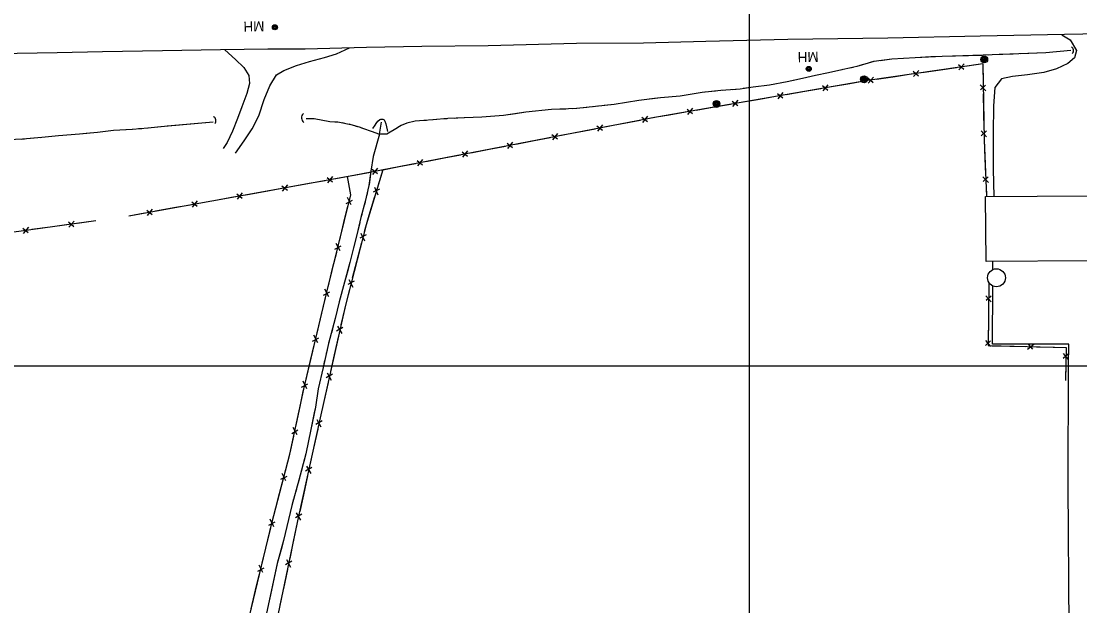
# Model space of a CAD drawing. Extents: x 353423 to 364002, y 127000 to 201942.
# Drawn here: x 361065 to 361697, y 158357 to 158706 of the extents above; entities that cross this region are included whole.
import ezdxf

# ---------------------------------------------------------------- set-up
doc = ezdxf.new("R2010")
doc.units = 0
for name, color, linetype in [('E_DTM_SlopeBottom', 7, 'Continuous'), ('E_DTM_SlopeTop', 7, 'Continuous'), ('E_LAND_BrushLine', 7, 'Continuous'), ('E_LAND_TreeLine', 7, 'Continuous'), ('E_MISCPROP', 7, 'Continuous'), ('E_STRUCT_WingWall', 7, 'Continuous'), ('E_UTL_ETransformer', 7, 'Continuous'), ('E_WTR_FlowLine', 7, 'Continuous')]:
    doc.layers.add(name, color=color, linetype=linetype)

msp = doc.modelspace()

# ---------------------------------------------------------------- linework, layer by layer
at = {"layer": 'E_DTM_SlopeBottom'}
for p, q in [((361598.02, 158672.63), (361601.17, 158676.3)), ((361624.8, 158679.76), (361627.96, 158677.08)), ((361625.09, 158676.59), (361628.24, 158680.26)), ((361570.66, 158671.84), (361573.82, 158669.15)), ((361570.95, 158668.67), (361574.1, 158672.34)), ((361597.73, 158675.8), (361600.89, 158673.11)), ((361543.66, 158667.18), (361546.9, 158664.58)), ((361544.04, 158664.02), (361547.09, 158667.77)), ((361637.83, 158667.6), (361641.08, 158664.01)), ((361641.01, 158667.49), (361637.95, 158664.69)), ((361489.74, 158657.86), (361492.98, 158655.26)), ((361490.12, 158654.7), (361493.18, 158658.46)), ((361516.7, 158662.52), (361519.94, 158659.92)), ((361517.08, 158659.36), (361520.13, 158663.11)), ((361462.79, 158653.2), (361466.02, 158650.6)), ((361463.16, 158650.04), (361466.22, 158653.8)), ((361435.83, 158648.38), (361439.11, 158645.84)), ((361436.27, 158645.23), (361439.25, 158649.04)), ((361382.54, 158634.87), (361385.52, 158638.68)), ((361408.97, 158643.2), (361412.25, 158640.66)), ((361409.4, 158640.05), (361412.39, 158643.86)), ((361638.35, 158640.24), (361641.6, 158636.66)), ((361641.54, 158640.14), (361638.48, 158637.33)), ((361355.24, 158632.84), (361358.53, 158630.3)), ((361355.68, 158629.69), (361358.66, 158633.5)), ((361382.1, 158638.02), (361385.39, 158635.48)), ((361328.38, 158627.66), (361331.66, 158625.13)), ((361328.81, 158624.51), (361331.8, 158628.32)), ((361301.51, 158622.49), (361304.8, 158619.95)), ((361301.95, 158619.33), (361304.93, 158623.14)), ((361248.17, 158609.17), (361251.2, 158612.95)), ((361274.65, 158617.31), (361277.93, 158614.77)), ((361275.09, 158614.15), (361278.07, 158617.97)), ((361639.36, 158612.87), (361642.69, 158609.35)), ((361642.55, 158612.83), (361639.55, 158609.96)), ((361220.84, 158607.49), (361224.1, 158604.91)), ((361221.24, 158604.33), (361224.27, 158608.11)), ((361247.77, 158612.33), (361251.02, 158609.75)), ((361276.02, 158606.65), (361278.09, 158602.05)), ((361193.92, 158602.65), (361197.17, 158600.07)), ((361194.31, 158599.49), (361197.34, 158603.27)), ((361262.26, 158596.01), (361259.98, 158600.44)), ((361279.15, 158605.52), (361275.21, 158603.73)), ((361166.99, 158597.81), (361170.24, 158595.23)), ((361167.39, 158594.65), (361170.42, 158598.43)), ((361259.12, 158596.96), (361262.91, 158598.94)), ((361140.06, 158592.97), (361143.32, 158590.39)), ((361140.46, 158589.81), (361143.49, 158593.59)), ((361066.16, 158582.23), (361069.31, 158579.51)), ((361066.42, 158579.05), (361069.62, 158582.71)), ((361093.32, 158585.93), (361096.46, 158583.21)), ((361093.58, 158582.75), (361096.77, 158586.4)), ((361271.12, 158578.21), (361267.26, 158576.24)), ((361267.95, 158579.2), (361270.22, 158574.69)), ((361252.37, 158569.57), (361256.17, 158571.55)), ((361255.52, 158568.62), (361253.23, 158573.06)), ((361263.99, 158550.57), (361260.13, 158548.61)), ((361260.83, 158551.57), (361263.09, 158547.05)), ((361245.63, 158542.18), (361249.42, 158544.16)), ((361248.77, 158541.23), (361246.49, 158545.67)), ((361641.27, 158541.75), (361644.32, 158538.14)), ((361644.37, 158541.54), (361641.3, 158538.91)), ((361242.27, 158513.8), (361239.95, 158518.22)), ((361257.29, 158522.89), (361253.49, 158520.8)), ((361254.09, 158523.78), (361256.5, 158519.34)), ((361239.12, 158514.73), (361242.89, 158516.74)), ((361640.88, 158515.08), (361643.92, 158511.48)), ((361643.97, 158514.87), (361640.9, 158512.24)), ((361666.15, 158509.88), (361669.78, 158512.9)), ((361666.38, 158512.98), (361668.99, 158509.88)), ((361687.39, 158507.33), (361690.41, 158503.71)), ((361690.48, 158507.11), (361687.39, 158504.49)), ((361251.09, 158495.03), (361247.3, 158492.94)), ((361247.89, 158495.92), (361250.3, 158491.48)), ((361232.6, 158487.28), (361236.38, 158489.3)), ((361235.75, 158486.36), (361233.43, 158490.78)), ((361241.7, 158468.05), (361244.12, 158463.62)), ((361226.69, 158459.67), (361230.42, 158461.77)), ((361229.86, 158458.82), (361227.44, 158463.18)), ((361244.9, 158467.17), (361241.11, 158465.07)), ((361223.23, 158431.32), (361221.01, 158435.8)), ((361238.77, 158439.3), (361234.98, 158437.2)), ((361235.57, 158440.18), (361237.99, 158435.75)), ((361220.1, 158432.32), (361223.92, 158434.25)), ((361232.64, 158411.43), (361228.85, 158409.33)), ((361229.42, 158412.3), (361231.88, 158407.89)), ((361212.97, 158405), (361216.76, 158407)), ((361216.08, 158404.04), (361213.86, 158408.51)), ((361206.35, 158377.59), (361210.13, 158379.58)), ((361209.49, 158376.65), (361207.19, 158381.08)), ((361226.73, 158383.52), (361222.96, 158381.39)), ((361223.52, 158384.38), (361225.98, 158379.96))]:
    msp.add_line(p, q, dxfattribs=at)
for points in [[(361129.41, 158589.56), (361263.76, 158613.71), (361444.42, 158648.54), (361570.7, 158670.36), (361639.29, 158680.39), (361640.17, 158634.78), (361641.57, 158601)], [(361603.04, 158675.09), (361614.04, 158676.7)], [(361614.04, 158676.7), (361623.72, 158678.11)], [(361630.11, 158679.05), (361639.29, 158680.39), (361639.32, 158678.55)], [(361639.32, 158678.55), (361639.51, 158668.77)], [(361559.95, 158668.5), (361569.58, 158670.16)], [(361575.97, 158671.13), (361586.97, 158672.74)], [(361586.97, 158672.74), (361596.65, 158674.15)], [(361522.04, 158661.95), (361532.99, 158663.84)], [(361532.99, 158663.84), (361542.62, 158665.51)], [(361548.99, 158666.61), (361559.95, 158668.5)], [(361495.08, 158657.29), (361506.03, 158659.18)], [(361506.03, 158659.18), (361515.67, 158660.85)], [(361639.64, 158662.31), (361639.85, 158651.19)], [(361452.11, 158649.86), (361461.75, 158651.53)], [(361468.12, 158652.63), (361479.07, 158654.52)], [(361479.07, 158654.52), (361488.71, 158656.19)], [(361639.85, 158651.19), (361640.04, 158641.42)], [(361275.14, 158641.69), (361276.52, 158643.68), (361277.13, 158644.59), (361278.15, 158645.91), (361279.23, 158646.92), (361279.93, 158647.27), (361281.12, 158647.27), (361281.79, 158646.84), (361282.34, 158646.03), (361282.92, 158644.44), (361283.35, 158642.52), (361283.71, 158640.74), (361283.88, 158639.88)], [(361414.31, 158642.73), (361425.22, 158644.83)], [(361425.22, 158644.83), (361434.83, 158646.69)], [(361441.17, 158647.91), (361444.42, 158648.54), (361452.11, 158649.86)], [(361387.45, 158637.55), (361398.36, 158639.66)], [(361398.36, 158639.66), (361407.96, 158641.51)], [(361360.58, 158632.37), (361371.5, 158634.48)], [(361371.5, 158634.48), (361381.1, 158636.33)], [(361640.16, 158634.96), (361640.17, 158634.78), (361640.62, 158623.85)], [(361317.77, 158624.12), (361327.37, 158625.97)], [(361333.72, 158627.19), (361344.64, 158629.3)], [(361344.64, 158629.3), (361354.24, 158631.15)], [(361290.91, 158618.94), (361300.51, 158620.79)], [(361306.86, 158622.02), (361317.77, 158624.12)], [(361640.62, 158623.85), (361641.02, 158614.08)], [(361187.65, 158088.3), (361183.65, 158101.51), (361179.36, 158133.86), (361175.48, 158226.36), (361180.73, 158265.8), (361196.4, 158329.97), (361214.81, 158406.16), (361225.62, 158447.37), (361233.9, 158486.18), (361247.26, 158542.47), (361261.96, 158602.13), (361259.9, 158613.01)], [(361281.03, 158617.04), (361271.08, 158584.21), (361258.49, 158535.39), (361243.72, 158468.94), (361230.8, 158410.24), (361221.38, 158365.63), (361211.54, 158318.9), (361201.27, 158273.64), (361197.07, 158247.31), (361195.1, 158222.49), (361193.36, 158197.19), (361193.92, 158173.88), (361195.58, 158146.11), (361199.83, 158122.47), (361203.74, 158103.51), (361209.11, 158086.16)], [(361253.1, 158611.79), (361263.76, 158613.71), (361264.05, 158613.76)], [(361261.87, 158601.76), (361261.96, 158602.13), (361259.9, 158613.01)], [(361264.05, 158613.76), (361273.65, 158615.61)], [(361281.03, 158617.04), (361278.07, 158607.27)], [(361279.99, 158616.84), (361290.91, 158618.94)], [(361226.18, 158606.95), (361237.12, 158608.92)], [(361237.12, 158608.92), (361246.74, 158610.65)], [(361641.29, 158607.62), (361641.57, 158601)], [(361183.27, 158599.24), (361192.89, 158600.97)], [(361199.25, 158602.11), (361210.19, 158604.08)], [(361210.19, 158604.08), (361219.82, 158605.81)], [(361276.11, 158600.82), (361272.75, 158589.72)], [(361145.4, 158592.43), (361156.34, 158594.4)], [(361156.34, 158594.4), (361165.97, 158596.13)], [(361172.33, 158597.27), (361183.27, 158599.24)], [(361257.86, 158585.5), (361260.27, 158595.29)], [(361129.41, 158589.56), (361139.04, 158591.29)], [(361272.75, 158589.72), (361271.08, 158584.21), (361269.98, 158579.91)], [(360892.67, 158555.4), (361027.48, 158575.48), (361109.67, 158586.67)], [(361071.48, 158581.47), (361082.51, 158582.97)], [(361082.51, 158582.97), (361092.22, 158584.29)], [(361098.63, 158585.17), (361109.67, 158586.67)], [(361255.12, 158574.37), (361257.86, 158585.5)], [(361268.29, 158573.38), (361265.4, 158562.15)], [(361251.11, 158558.11), (361253.53, 158567.9)], [(361248.37, 158546.98), (361251.11, 158558.11)], [(361265.4, 158562.15), (361262.85, 158552.27)], [(361643.05, 158549.63), (361642.5, 158512.08), (361689.13, 158511.02), (361688.72, 158491.27)], [(361643.05, 158549.63), (361642.95, 158542.83)], [(361261.16, 158545.74), (361258.49, 158535.39), (361258.3, 158534.51)], [(361244.47, 158530.7), (361246.8, 158540.51)], [(361241.82, 158519.55), (361244.47, 158530.7)], [(361258.3, 158534.51), (361256.08, 158524.55)], [(361642.86, 158536.53), (361642.7, 158525.7)], [(361642.7, 158525.7), (361642.56, 158516.17)], [(361254.62, 158517.97), (361252.1, 158506.65)], [(361237.96, 158503.26), (361240.28, 158513.06)], [(361644.71, 158512.03), (361655.55, 158511.79)], [(361655.55, 158511.79), (361665.08, 158511.57)], [(361252.1, 158506.65), (361249.89, 158496.69)], [(361671.38, 158511.43), (361682.21, 158511.18)], [(361682.21, 158511.18), (361689.13, 158511.02), (361689.07, 158508.41)], [(361235.31, 158492.1), (361237.96, 158503.26)], [(361688.94, 158502.11), (361688.72, 158491.27)], [(361248.42, 158490.11), (361245.91, 158478.79)], [(361231.68, 158475.76), (361233.78, 158485.62)], [(361229.28, 158464.55), (361231.68, 158475.76)], [(361245.91, 158478.79), (361243.72, 158468.94), (361243.7, 158468.83)], [(361242.25, 158462.25), (361239.75, 158450.92)], [(361225.79, 158448.18), (361227.89, 158458.03)], [(361239.75, 158450.92), (361237.56, 158440.96)], [(361222.92, 158437.08), (361225.62, 158447.37), (361225.79, 158448.18)], [(361218.67, 158420.88), (361221.23, 158430.63)], [(361236.11, 158434.38), (361233.62, 158423.05)], [(361215.77, 158409.8), (361218.67, 158420.88)], [(361233.62, 158423.05), (361231.43, 158413.09)], [(361230.01, 158406.5), (361227.61, 158395.15)], [(361211.76, 158393.54), (361214.13, 158403.34)], [(361209.07, 158382.4), (361211.76, 158393.54)], [(361227.61, 158395.15), (361225.51, 158385.17)], [(361205.14, 158366.12), (361207.51, 158375.92)], [(361224.11, 158378.57), (361221.72, 158367.23)], [(361221.72, 158367.23), (361221.38, 158365.63), (361219.61, 158357.24)], [(361202.44, 158354.98), (361205.14, 158366.12)]]:
    msp.add_lwpolyline(points, dxfattribs=at)
for centre, radius, start, end in [((361691.1, 158688.17), 2.47, 314.66939, 60.90895), ((361178.8, 158646.31), 2.64, 317.3155, 63.55506), ((361235.79, 158647.98), 3.29, 129.03313, 235.27269)]:
    msp.add_arc(centre, radius, start, end, dxfattribs=at)
at = {"layer": 'E_DTM_SlopeTop'}
msp.add_lwpolyline([(362024.71, 158703.92), (361965.61, 158702.98), (361908.59, 158701.73), (361842.52, 158700.49), (361788.15, 158699.6), (361742.96, 158698.66), (361688.07, 158697.61), (361637.87, 158696.77), (361582.67, 158695.6), (361522.9, 158694.68), (361473.89, 158693.57), (361436.84, 158692.5), (361396.7, 158692.25), (361344.07, 158691.02), (361304.41, 158690.56), (361271.24, 158689.96), (361234.64, 158689.04), (361212.33, 158688.93), (361184.19, 158688.56), (361149.55, 158687.94), (361113.58, 158687.46), (361086.69, 158686.83), (361050.53, 158686.17)], dxfattribs=at)
at = {"layer": 'E_LAND_BrushLine'}
for centre, radius in [((361640.25, 158682.82), 2.02), ((361640.23, 158682.82), 1.52), ((361640.27, 158682.82), 1.01), ((361640.27, 158682.82), 0.502), ((361568.43, 158670.97), 2.02), ((361568.41, 158670.97), 1.52), ((361568.45, 158670.97), 1.01), ((361568.44, 158670.97), 0.502), ((361480.32, 158656.26), 2.02), ((361480.3, 158656.26), 1.52), ((361480.34, 158656.26), 1.01), ((361480.34, 158656.26), 0.502)]:
    msp.add_circle(centre, radius, dxfattribs=at)
at = {"layer": 'E_LAND_TreeLine'}
for p, q in [((361500, 157500), (361500, 160500)), ((358500, 158500), (362500, 158500)), ((358500, 158500), (362500, 158500)), ((361500, 156000), (361500, 158500))]:
    msp.add_line(p, q, dxfattribs=at)
at = {"layer": 'E_MISCPROP'}
for points in [[(361686.47, 158697.58), (361691.58, 158694.61), (361695.37, 158688.24), (361694.04, 158683.71), (361690.11, 158680.32), (361683.32, 158677.23), (361675.83, 158674.99), (361666.14, 158673.6), (361657.16, 158672.74), (361650.53, 158671.29), (361646.53, 158666.08), (361645.71, 158655.22), (361645.61, 158638.92), (361645.63, 158617.39), (361645.91, 158601.03)], [(361193.06, 158626.91), (361198.24, 158634.26), (361203.02, 158641.45), (361207.09, 158649.25), (361210.22, 158659), (361213.69, 158667.16), (361217.57, 158673.61), (361221.91, 158676.3), (361229.61, 158679.2), (361237.38, 158681.59), (361246.22, 158684), (361253.39, 158686.22), (361261.27, 158689.71)], [(361186.74, 158688.59), (361193.14, 158682.8), (361198.12, 158678.03), (361201.1, 158673.28), (361201.43, 158668.53), (361199.91, 158662.59), (361196.86, 158654.55), (361194.35, 158647.68), (361191.29, 158640.07), (361188.08, 158633.35), (361185.67, 158629.75)], [(361645.28, 158557.41), (361645.41, 158562.28)], [(361690.96, 158343.36), (361690.27, 158428.82), (361690.48, 158499.94), (361690.67, 158513), (361645.21, 158512.96), (361645.35, 158547.68)]]:
    msp.add_lwpolyline(points, dxfattribs=at)
at = {"layer": 'E_STRUCT_WingWall'}
for points in [[(361691.97, 158688.14), (361676.98, 158686.86), (361639.6, 158685.29), (361615.05, 158684.58), (361599.04, 158683.88), (361585.1, 158682.93), (361574.33, 158681.59), (361564.12, 158678.55), (361555.12, 158676.62), (361547.2, 158674.84), (361539.53, 158673.23), (361531.67, 158671.4), (361522.51, 158669.48), (361512.03, 158667.54), (361502.33, 158666.26), (361494.39, 158665.15), (361491.61, 158664.81), (361482.88, 158664.24), (361471.77, 158663.11), (361458.56, 158660.85), (361446.8, 158659.88), (361433.95, 158658.23), (361419.27, 158655.99), (361396.93, 158653.47), (361381.9, 158652.9), (361366.48, 158651.46), (361353.22, 158649.3), (361340.24, 158648.36), (361329.67, 158647.93), (361319.82, 158647.5), (361310.87, 158646.7), (361305.61, 158646.37), (361300.37, 158645.9), (361295.45, 158644.71), (361292.02, 158643.4), (361290.04, 158642.21), (361289.83, 158642.02), (361283.57, 158638.28), (361279.13, 158638.16)], [(361608.41, 158684.29), (361599.04, 158683.88), (361585.1, 158682.93), (361578.17, 158682.07)], [(361638.71, 158685.26), (361615.05, 158684.58), (361608.41, 158684.29)], [(361644.98, 158685.52), (361642.89, 158685.43)], [(361651.25, 158685.78), (361649.16, 158685.69)], [(361657.53, 158686.04), (361655.43, 158685.96)], [(361691.97, 158688.14), (361676.98, 158686.86), (361661.71, 158686.22)], [(361555.85, 158676.77), (361555.12, 158676.62), (361547.2, 158674.84), (361539.53, 158673.23), (361531.67, 158671.4), (361526.23, 158670.26)], [(361561.98, 158678.09), (361559.94, 158677.65)], [(361568.03, 158679.72), (361566.03, 158679.12)], [(361574.03, 158681.51), (361572.03, 158680.91)], [(361526.23, 158670.26), (361522.51, 158669.48), (361512.03, 158667.54), (361502.33, 158666.26), (361496.33, 158665.42)], [(361479.67, 158663.91), (361477.59, 158663.7)], [(361485.92, 158664.44), (361483.83, 158664.3)], [(361492.18, 158664.88), (361491.61, 158664.81), (361490.1, 158664.71)], [(361443.37, 158659.44), (361433.95, 158658.23), (361419.27, 158655.99), (361413.33, 158655.32)], [(361473.42, 158663.28), (361471.77, 158663.11), (361458.56, 158660.85), (361446.8, 158659.88), (361443.37, 158659.44)], [(361390.42, 158653.22), (361381.9, 158652.9), (361366.48, 158651.46), (361360.24, 158650.44)], [(361396.69, 158653.46), (361394.6, 158653.38)], [(361402.93, 158654.14), (361400.85, 158653.91)], [(361409.17, 158654.85), (361407.09, 158654.61)], [(361053.37, 158634.76), (361065.84, 158635.37), (361077.43, 158636.39), (361087.42, 158637.52), (361100.01, 158638.5), (361110.68, 158639.45), (361120.22, 158640.58), (361131.54, 158641.32), (361140.84, 158641.95), (361150.69, 158643.02), (361179.7, 158645.55)], [(361152.24, 158643.15), (361179.7, 158645.55)], [(361235.34, 158647.67), (361239.99, 158647.59), (361249.46, 158645.83), (361255.24, 158645.46), (361261.93, 158644.09), (361266.87, 158642.54), (361269.54, 158641.59), (361274.16, 158640.02), (361279.13, 158638.16), (361280.36, 158645.49)], [(361235.34, 158647.67), (361239.99, 158647.59), (361249.46, 158645.83), (361254.27, 158645.52)], [(361256.86, 158645.12), (361258.15, 158644.86)], [(361268.25, 158642.05), (361269.54, 158641.59), (361274.16, 158640.02), (361279.13, 158638.16), (361280.36, 158645.49)], [(361307.09, 158646.46), (361305.61, 158646.37), (361300.37, 158645.9), (361295.45, 158644.71), (361292.02, 158643.4), (361290.04, 158642.21), (361289.83, 158642.02), (361283.57, 158638.28), (361279.13, 158638.16)], [(361313.34, 158646.92), (361311.26, 158646.73)], [(361319.59, 158647.48), (361317.51, 158647.29)], [(361325.86, 158647.76), (361323.77, 158647.67)], [(361360.24, 158650.44), (361353.22, 158649.3), (361340.24, 158648.36), (361330.04, 158647.94)], [(361076.51, 158636.31), (361077.43, 158636.39), (361087.42, 158637.52), (361100.01, 158638.5), (361103.96, 158638.85)], [(361103.96, 158638.85), (361110.68, 158639.45), (361120.22, 158640.58), (361131.41, 158641.31)], [(361135.2, 158641.57), (361137.1, 158641.69)], [(361140.9, 158641.95), (361142.79, 158642.16)], [(361146.57, 158642.57), (361148.46, 158642.77)], [(361279.13, 158638.16), (361275.39, 158624.94), (361273.97, 158616.07), (361272.81, 158607.64), (361270.57, 158598.16), (361268, 158588.61), (361265.62, 158578.09), (361263.48, 158570.34), (361261.28, 158561.59), (361258.25, 158549.97), (361255.1, 158538.11), (361252.71, 158528.31), (361248.68, 158513.36), (361245.41, 158499.11), (361242.43, 158486.21), (361240.81, 158475.37), (361238.08, 158462.06), (361235.06, 158447.57), (361230.98, 158431.72), (361226.77, 158416.71), (361221.74, 158395.74), (361218.05, 158382.05), (361211.58, 158352.44), (361201.51, 158307.74)], [(361260.73, 158644.34), (361261.93, 158644.09), (361262.02, 158644.06)], [(361264.54, 158643.27), (361265.8, 158642.88)], [(361279.13, 158638.16), (361275.39, 158624.94), (361273.97, 158616.07), (361272.87, 158608.1)], [(361065.15, 158635.34), (361065.84, 158635.37), (361067.05, 158635.48)], [(361070.83, 158635.81), (361072.73, 158635.98)], [(361271.94, 158603.96), (361271.45, 158601.89)], [(361270.46, 158597.76), (361269.91, 158595.71)], [(361268.81, 158591.61), (361268.26, 158589.56)], [(361267.28, 158585.43), (361265.62, 158578.09), (361263.48, 158570.34), (361261.28, 158561.59), (361259.71, 158555.6)], [(361259.71, 158555.6), (361258.25, 158549.97), (361255.1, 158538.11), (361252.71, 158528.31), (361252.03, 158525.8)], [(361250.93, 158521.7), (361250.38, 158519.65)], [(361249.27, 158515.55), (361248.72, 158513.5)], [(361247.76, 158509.36), (361247.29, 158507.29)], [(361246.34, 158503.15), (361245.41, 158499.11), (361242.43, 158486.21), (361240.81, 158475.37), (361240.32, 158472.99)], [(361240.32, 158472.99), (361238.08, 158462.06), (361235.06, 158447.57), (361233.86, 158442.91)], [(361232.8, 158438.81), (361232.28, 158436.76)], [(361231.22, 158432.65), (361230.98, 158431.72), (361230.67, 158430.61)], [(361229.53, 158426.52), (361228.95, 158424.47)], [(361227.8, 158420.39), (361226.77, 158416.71), (361221.74, 158395.74), (361220.34, 158390.53)], [(361220.34, 158390.53), (361218.05, 158382.05), (361213.35, 158360.56)]]:
    msp.add_lwpolyline(points, dxfattribs=at)
at = {"layer": 'E_UTL_ETransformer'}
for centre, radius in [((361216.61, 158701.99), 1.5), ((361216.61, 158702), 1.22), ((361216.61, 158702.01), 0.968), ((361216.64, 158702.02), 0.605), ((361535.41, 158677.21), 1.5), ((361535.41, 158677.21), 1.22), ((361535.42, 158677.23), 0.968), ((361535.44, 158677.23), 0.605)]:
    msp.add_circle(centre, radius, dxfattribs=at)
at = {"layer": 'E_WTR_FlowLine'}
msp.add_lwpolyline([(361641.07, 158600.99), (361702.6, 158601.47), (361702.9, 158562.72), (361641.36, 158562.25)], close=True, dxfattribs=at)
msp.add_circle((361647.53, 158552.56), 5.35, dxfattribs=at)

# ---------------------------------------------------------------- texts
at = {"layer": 'E_UTL_ETransformer'}
for p in [(361210.28, 158705.65), (361541.25, 158687.39)]:
    msp.add_text('MH', height=6, rotation=181.03355, dxfattribs=at).set_placement(p)

doc.saveas('drawing.dxf')
